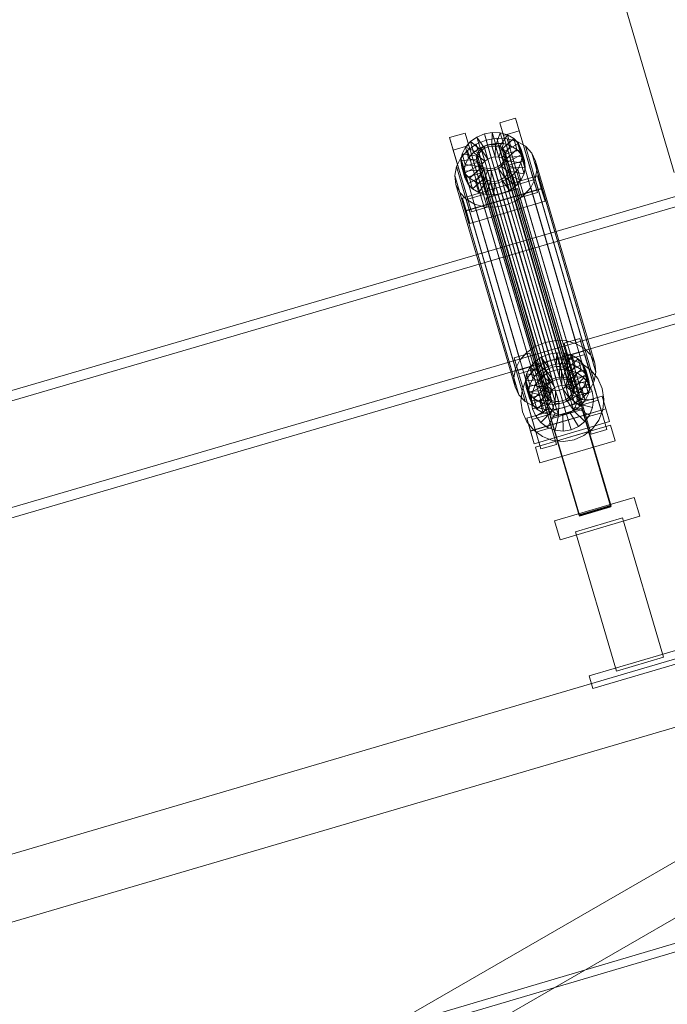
# Model space of a CAD drawing. Header units: millimetres. Extents: x -2233 to 65662, y -50530 to 6847.
# Tile 560 of 656: x 8675 to 9071, y 2374 to 2977. Entities that reach past the tile are written whole.
import ezdxf

# ---------------------------------------------------------------- set-up
doc = ezdxf.new("R2010")
doc.units = ezdxf.units.MM
doc.layers.add('COTAS_P', color=1, linetype='Continuous', lineweight=0)
doc.layers.add('lateral_C01', color=7, linetype='Continuous', lineweight=0)
doc.dimstyles.new('R19_100', dxfattribs={"dimtxt": 250, "dimasz": 150, "dimexe": 150, "dimexo": 80, "dimgap": 100, "dimtad": 1, "dimtih": 1, "dimtoh": 1, "dimdsep": 46, "dimcen": 0.09, "dimadec": 0, "dimazin": 0, "dimtfac": 1, "dimtdec": 4, "dimtofl": 0, "dimtmove": 0, "dimatfit": 3, "dimfxl": 1, "dimtolj": 1, "dimtzin": 0, "dimarcsym": 0})

# ---------------------------------------------------------------- blocks, each defined once
blk = doc.blocks.new('DIM_R32_1')
at = {"layer": 'COTAS_P'}
for p, q in [((795.97, 1103.41), (9904.9, 3783.41)), ((9904.9, 3783.41), (9748.3, 3784.24)), ((9904.9, 3783.41), (9773.7, 3697.9)), ((10158.93, 2920), (9904.9, 3783.41)), ((795.97, 1103.41), (927.17, 1188.91)), ((1050, 240), (795.97, 1103.41)), ((795.97, 1103.41), (952.57, 1102.57))]:
    blk.add_line(p, q, dxfattribs=at)
blk.add_text('9495 P', height=250, rotation=16.39477, dxfattribs=at).set_placement((5322.21, 2539.34))

msp = doc.modelspace()

# ---------------------------------------------------------------- linework, layer by layer
at = {"layer": 'lateral_C01'}
for p, q in [((9016.425, 3083.157), (9075.134, 2883.615)), ((9410.453, 2966.669), (8978.533, 2840.391)), ((8980.217, 2834.632), (9412.137, 2960.91)), ((8968.42, 2914.012), (8978.013, 2916.834)), ((8970.673, 2906.305), (8968.42, 2914.012)), ((8968.42, 2914.012), (8979.549, 2876.301)), ((8978.013, 2916.834), (8980.267, 2909.127)), ((8989.143, 2879.123), (8978.013, 2916.834)), ((8937.721, 2904.98), (8947.314, 2907.802)), ((8947.314, 2907.802), (8949.568, 2900.095)), ((8958.444, 2870.091), (8947.314, 2907.802)), ((8954.388, 2905.317), (8958.956, 2907.214)), ((8958.956, 2907.214), (8963.823, 2908.093)), ((8961.274, 2899.358), (8958.956, 2907.214)), ((8958.956, 2907.214), (8960.887, 2900.608)), ((8963.58, 2899.774), (8963.823, 2908.093)), ((8963.823, 2908.093), (8968.659, 2907.896)), ((8963.823, 2908.093), (8965.755, 2901.487)), ((8965.871, 2899.68), (8968.659, 2907.896)), ((8968.659, 2907.896), (8973.135, 2906.634)), ((8968.659, 2907.896), (8970.591, 2901.289)), ((8980.267, 2909.127), (8970.673, 2906.305)), ((8980.267, 2909.127), (8991.396, 2871.416)), ((8939.974, 2897.272), (8937.721, 2904.98)), ((8937.721, 2904.98), (8948.851, 2867.269)), ((8947.357, 2899.05), (8950.432, 2902.533)), ((8948.652, 2897.176), (8953.941, 2900.898)), ((8950.432, 2902.533), (8954.388, 2905.317)), ((8957.237, 2897.14), (8950.432, 2902.533)), ((8950.432, 2902.533), (8952.364, 2895.926)), ((8953.941, 2900.898), (8960.047, 2903.434)), ((8953.941, 2900.898), (8990.156, 2777.029)), ((8959.111, 2898.459), (8954.388, 2905.317)), ((8954.388, 2905.317), (8956.32, 2898.711)), ((8960.887, 2900.608), (8956.32, 2898.711)), ((8960.047, 2903.434), (8966.554, 2904.609)), ((8960.047, 2903.434), (8996.262, 2779.564)), ((8965.755, 2901.487), (8960.887, 2900.608)), ((8960.887, 2900.608), (8963.206, 2892.751)), ((8960.952, 2900.459), (8963.258, 2900.875)), ((8963.258, 2900.875), (8965.549, 2900.781)), ((8963.258, 2900.875), (9005.267, 2757.187)), ((8965.755, 2901.487), (8965.511, 2893.168)), ((8965.549, 2900.781), (8967.669, 2900.184)), ((8965.549, 2900.781), (9007.558, 2757.093)), ((8970.591, 2901.289), (8965.755, 2901.487)), ((8966.554, 2904.609), (8973.02, 2904.345)), ((8966.554, 2904.609), (9002.769, 2780.74)), ((8970.591, 2901.289), (8967.802, 2893.074)), ((8967.991, 2899.083), (8973.135, 2906.634)), ((8969.795, 2898.022), (8976.944, 2904.395)), ((8975.066, 2900.028), (8970.591, 2901.289)), ((8981.803, 2868.593), (8970.673, 2906.305)), ((8971.161, 2896.57), (8979.827, 2901.33)), ((8973.02, 2904.345), (8979.002, 2902.658)), ((8973.02, 2904.345), (9009.234, 2780.476)), ((8973.135, 2906.634), (8976.944, 2904.395)), ((8973.135, 2906.634), (8975.066, 2900.028)), ((8976.944, 2904.395), (8979.827, 2901.33)), ((8976.944, 2904.395), (8978.875, 2897.788)), ((8979.002, 2902.658), (8984.094, 2899.665)), ((8979.002, 2902.658), (9015.217, 2778.789)), ((8979.827, 2901.33), (8981.588, 2897.649)), ((8979.827, 2901.33), (8981.759, 2894.724)), ((8997.848, 2774.328), (9429.768, 2900.605)), ((8949.568, 2900.095), (8939.974, 2897.272)), ((8951.104, 2859.561), (8939.974, 2897.272)), ((8944.542, 2892.519), (8948.652, 2897.176)), ((8944.614, 2890.97), (8945.373, 2895.106)), ((8945.373, 2895.106), (8947.357, 2899.05)), ((8954.84, 2893.622), (8945.373, 2895.106)), ((8945.373, 2895.106), (8947.304, 2888.5)), ((8955.78, 2895.49), (8947.357, 2899.05)), ((8947.357, 2899.05), (8949.289, 2892.443)), ((8948.652, 2897.176), (8984.867, 2773.306)), ((8952.364, 2895.926), (8949.289, 2892.443)), ((8949.568, 2900.095), (8960.697, 2862.384)), ((8956.32, 2898.711), (8952.364, 2895.926)), ((8952.364, 2895.926), (8959.168, 2890.534)), ((8954.159, 2892.764), (8954.518, 2894.723)), ((8954.518, 2894.723), (8955.458, 2896.591)), ((8954.518, 2894.723), (8996.528, 2751.035)), ((8955.78, 2895.49), (8954.84, 2893.622)), ((8955.458, 2896.591), (8956.915, 2898.241)), ((8955.458, 2896.591), (8997.468, 2752.903)), ((8957.237, 2897.14), (8955.78, 2895.49)), ((8957.712, 2888.884), (8955.78, 2895.49)), ((8956.32, 2898.711), (8961.042, 2891.853)), ((8956.915, 2898.241), (8958.789, 2899.56)), ((8956.915, 2898.241), (8998.924, 2754.553)), ((8959.111, 2898.459), (8957.237, 2897.14)), ((8959.168, 2890.534), (8957.237, 2897.14)), ((8958.789, 2899.56), (8960.952, 2900.459)), ((8958.789, 2899.56), (9000.798, 2755.872)), ((8961.274, 2899.358), (8959.111, 2898.459)), ((8961.042, 2891.853), (8959.111, 2898.459)), ((8960.952, 2900.459), (9002.962, 2756.77)), ((8963.58, 2899.774), (8961.274, 2899.358)), ((8963.206, 2892.751), (8961.274, 2899.358)), ((8965.871, 2899.68), (8963.58, 2899.774)), ((8965.511, 2893.168), (8963.58, 2899.774)), ((8967.991, 2899.083), (8965.871, 2899.68)), ((8967.802, 2893.074), (8965.871, 2899.68)), ((8967.669, 2900.184), (8969.473, 2899.123)), ((8967.669, 2900.184), (9009.678, 2756.495)), ((8969.795, 2898.022), (8967.991, 2899.083)), ((8969.922, 2892.476), (8967.991, 2899.083)), ((8969.473, 2899.123), (8970.839, 2897.672)), ((8969.473, 2899.123), (9011.482, 2755.435)), ((8971.161, 2896.57), (8969.795, 2898.022)), ((8971.726, 2891.416), (8969.795, 2898.022)), ((8975.066, 2900.028), (8969.922, 2892.476)), ((8970.839, 2897.672), (8971.673, 2895.928)), ((8970.839, 2897.672), (9012.848, 2753.983)), ((8971.995, 2894.827), (8971.161, 2896.57)), ((8973.092, 2889.964), (8971.161, 2896.57)), ((8971.673, 2895.928), (8971.919, 2894.011)), ((9013.682, 2752.24), (8971.673, 2895.928)), ((8978.875, 2897.788), (8971.726, 2891.416)), ((8981.588, 2897.649), (8971.995, 2894.827)), ((8971.995, 2894.827), (8973.927, 2888.221)), ((8972.241, 2892.91), (8971.995, 2894.827)), ((8981.759, 2894.724), (8973.092, 2889.964)), ((8978.875, 2897.788), (8975.066, 2900.028)), ((8981.759, 2894.724), (8978.875, 2897.788)), ((8983.52, 2891.043), (8981.588, 2897.649)), ((8981.588, 2897.649), (8982.108, 2893.603)), ((8983.52, 2891.043), (8981.759, 2894.724)), ((8984.094, 2899.665), (8987.949, 2895.568)), ((8984.094, 2899.665), (9020.309, 2775.795)), ((8987.949, 2895.568), (8990.304, 2890.647)), ((8987.949, 2895.568), (9024.164, 2771.699)), ((9431.451, 2894.846), (8999.532, 2768.569)), ((8941.889, 2887.247), (8944.542, 2892.519)), ((8944.542, 2892.519), (8980.757, 2768.65)), ((8954.481, 2891.663), (8944.614, 2890.97)), ((8944.614, 2890.97), (8946.546, 2884.364)), ((8945.134, 2886.924), (8944.614, 2890.97)), ((8954.727, 2889.746), (8945.134, 2886.924)), ((8949.289, 2892.443), (8947.304, 2888.5)), ((8949.289, 2892.443), (8957.712, 2888.884)), ((8954.405, 2890.847), (8954.159, 2892.764)), ((8954.159, 2892.764), (8996.168, 2749.076)), ((8955.239, 2889.104), (8954.405, 2890.847)), ((8954.405, 2890.847), (8996.414, 2747.159)), ((8954.84, 2893.622), (8954.481, 2891.663)), ((8956.413, 2885.057), (8954.481, 2891.663)), ((8954.481, 2891.663), (8954.727, 2889.746)), ((8956.658, 2883.14), (8954.727, 2889.746)), ((8954.727, 2889.746), (8955.561, 2888.003)), ((8956.772, 2887.016), (8954.84, 2893.622)), ((8956.605, 2887.652), (8955.239, 2889.104)), ((8955.239, 2889.104), (8997.249, 2745.416)), ((8956.772, 2887.016), (8957.712, 2888.884)), ((8957.712, 2888.884), (8959.168, 2890.534)), ((8959.168, 2890.534), (8961.042, 2891.853)), ((8961.042, 2891.853), (8963.206, 2892.751)), ((8963.206, 2892.751), (8965.511, 2893.168)), ((8965.511, 2893.168), (8967.802, 2893.074)), ((8967.802, 2893.074), (8969.922, 2892.476)), ((8970.62, 2890.184), (8969.163, 2888.534)), ((8969.485, 2887.433), (8970.942, 2889.083)), ((8969.922, 2892.476), (8971.726, 2891.416)), ((8971.56, 2892.052), (8970.62, 2890.184)), ((8970.62, 2890.184), (9012.629, 2746.496)), ((8970.942, 2889.083), (8971.882, 2890.951)), ((8970.942, 2889.083), (8979.365, 2885.523)), ((8972.873, 2882.477), (8970.942, 2889.083)), ((8971.919, 2894.011), (8971.56, 2892.052)), ((8971.56, 2892.052), (9013.569, 2748.364)), ((8971.726, 2891.416), (8973.092, 2889.964)), ((8971.882, 2890.951), (8972.241, 2892.91)), ((8971.882, 2890.951), (8981.349, 2889.467)), ((8973.813, 2884.345), (8971.882, 2890.951)), ((8971.919, 2894.011), (9013.928, 2750.323)), ((8972.241, 2892.91), (8982.108, 2893.603)), ((8974.172, 2886.304), (8972.241, 2892.91)), ((8973.092, 2889.964), (8973.927, 2888.221)), ((8973.927, 2888.221), (8983.52, 2891.043)), ((8981.349, 2889.467), (8979.365, 2885.523)), ((8982.108, 2893.603), (8981.349, 2889.467)), ((8981.349, 2889.467), (8983.281, 2882.861)), ((8982.108, 2893.603), (8984.039, 2886.997)), ((8984.039, 2886.997), (8983.52, 2891.043)), ((8990.304, 2890.647), (8990.998, 2885.238)), ((9026.518, 2766.778), (8990.304, 2890.647)), ((8940.875, 2881.718), (8941.889, 2887.247)), ((8941.889, 2887.247), (8978.104, 2763.378)), ((8945.134, 2886.924), (8947.065, 2880.317)), ((8946.895, 2883.243), (8945.134, 2886.924)), ((8947.304, 2888.5), (8946.546, 2884.364)), ((8946.546, 2884.364), (8956.413, 2885.057)), ((8946.546, 2884.364), (8947.065, 2880.317)), ((8955.561, 2888.003), (8946.895, 2883.243)), ((8946.895, 2883.243), (8948.826, 2876.637)), ((8949.778, 2880.179), (8946.895, 2883.243)), ((8947.065, 2880.317), (8956.658, 2883.14)), ((8947.304, 2888.5), (8956.772, 2887.016)), ((8956.927, 2886.551), (8949.778, 2880.179)), ((8958.731, 2885.491), (8953.587, 2877.939)), ((8957.493, 2881.396), (8955.561, 2888.003)), ((8955.561, 2888.003), (8956.927, 2886.551)), ((8956.413, 2885.057), (8956.772, 2887.016)), ((8956.658, 2883.14), (8956.413, 2885.057)), ((8958.409, 2886.592), (8956.605, 2887.652)), ((8956.605, 2887.652), (8998.614, 2743.964)), ((8957.493, 2881.396), (8956.658, 2883.14)), ((8958.859, 2879.945), (8956.927, 2886.551)), ((8956.927, 2886.551), (8958.731, 2885.491)), ((8960.851, 2884.893), (8958.063, 2876.678)), ((8960.529, 2885.994), (8958.409, 2886.592)), ((8958.409, 2886.592), (9000.419, 2742.903)), ((8960.663, 2878.884), (8958.731, 2885.491)), ((8958.731, 2885.491), (8960.851, 2884.893)), ((8962.82, 2885.9), (8960.529, 2885.994)), ((8960.529, 2885.994), (9002.539, 2742.306)), ((8962.783, 2878.287), (8960.851, 2884.893)), ((8960.851, 2884.893), (8963.142, 2884.799)), ((8965.126, 2886.317), (8962.82, 2885.9)), ((8962.82, 2885.9), (9004.829, 2742.212)), ((8963.142, 2884.799), (8962.899, 2876.48)), ((8963.142, 2884.799), (8965.448, 2885.216)), ((8965.074, 2878.193), (8963.142, 2884.799)), ((8967.289, 2887.215), (8965.126, 2886.317)), ((8965.126, 2886.317), (9007.135, 2742.628)), ((8965.448, 2885.216), (8967.611, 2886.114)), ((8965.448, 2885.216), (8967.766, 2877.359)), ((8967.379, 2878.609), (8965.448, 2885.216)), ((8969.163, 2888.534), (8967.289, 2887.215)), ((8967.289, 2887.215), (9009.299, 2743.527)), ((8967.611, 2886.114), (8969.485, 2887.433)), ((8967.611, 2886.114), (8972.334, 2879.256)), ((8969.543, 2879.508), (8967.611, 2886.114)), ((8969.163, 2888.534), (9011.173, 2744.846)), ((8969.485, 2887.433), (8976.29, 2882.041)), ((8971.417, 2880.827), (8969.485, 2887.433)), ((8973.813, 2884.345), (8972.873, 2882.477)), ((8974.172, 2886.304), (8973.813, 2884.345)), ((8983.281, 2882.861), (8973.813, 2884.345)), ((8973.927, 2888.221), (8974.172, 2886.304)), ((8984.039, 2886.997), (8974.172, 2886.304)), ((8979.365, 2885.523), (8976.29, 2882.041)), ((8979.365, 2885.523), (8981.296, 2878.917)), ((8981.296, 2878.917), (8983.281, 2882.861)), ((8983.281, 2882.861), (8984.039, 2886.997)), ((8990.998, 2885.238), (8989.984, 2879.709)), ((8990.998, 2885.238), (9027.212, 2761.369)), ((8941.569, 2876.309), (8940.875, 2881.718)), ((8940.875, 2881.718), (8977.09, 2757.849)), ((8945.509, 2867.993), (8991.557, 2881.541)), ((8947.065, 2880.317), (8948.826, 2876.637)), ((8948.826, 2876.637), (8957.493, 2881.396)), ((8948.826, 2876.637), (8951.71, 2873.572)), ((8949.778, 2880.179), (8951.71, 2873.572)), ((8953.587, 2877.939), (8949.778, 2880.179)), ((8951.71, 2873.572), (8958.859, 2879.945)), ((8953.587, 2877.939), (8955.519, 2871.333)), ((8958.063, 2876.678), (8953.587, 2877.939)), ((8955.519, 2871.333), (8960.663, 2878.884)), ((8958.859, 2879.945), (8957.493, 2881.396)), ((8958.063, 2876.678), (8959.994, 2870.071)), ((8962.899, 2876.48), (8958.063, 2876.678)), ((8960.663, 2878.884), (8958.859, 2879.945)), ((8959.994, 2870.071), (8962.783, 2878.287)), ((8962.783, 2878.287), (8960.663, 2878.884)), ((8965.074, 2878.193), (8962.783, 2878.287)), ((8967.766, 2877.359), (8962.899, 2876.48)), ((8964.83, 2869.874), (8965.074, 2878.193)), ((8967.379, 2878.609), (8965.074, 2878.193)), ((8969.543, 2879.508), (8967.379, 2878.609)), ((8969.698, 2870.753), (8967.379, 2878.609)), ((8972.334, 2879.256), (8967.766, 2877.359)), ((8967.766, 2877.359), (8969.698, 2870.753)), ((8971.417, 2880.827), (8969.543, 2879.508)), ((8974.265, 2872.65), (8969.543, 2879.508)), ((8972.873, 2882.477), (8971.417, 2880.827)), ((8978.221, 2875.434), (8971.417, 2880.827)), ((8976.29, 2882.041), (8972.334, 2879.256)), ((8972.334, 2879.256), (8974.265, 2872.65)), ((8981.296, 2878.917), (8972.873, 2882.477)), ((8976.29, 2882.041), (8978.221, 2875.434)), ((8978.221, 2875.434), (8981.296, 2878.917)), ((8989.143, 2879.123), (8979.549, 2876.301)), ((8989.984, 2879.709), (8987.331, 2874.437)), ((8991.396, 2871.416), (8989.143, 2879.123)), ((8989.984, 2879.709), (9026.199, 2755.84)), ((8991.557, 2881.541), (8993.81, 2873.834)), ((8993.876, 2873.685), (8991.557, 2881.541)), ((8943.924, 2871.388), (8941.569, 2876.309)), ((8941.569, 2876.309), (8977.784, 2752.44)), ((8947.778, 2867.292), (8943.924, 2871.388)), ((8943.924, 2871.388), (8980.139, 2747.519)), ((8993.81, 2873.834), (8947.762, 2860.286)), ((8993.876, 2873.685), (8947.828, 2860.137)), ((8951.71, 2873.572), (8955.519, 2871.333)), ((8955.519, 2871.333), (8959.994, 2870.071)), ((8960.03, 2868.213), (8979.217, 2873.858)), ((8979.289, 2873.614), (8960.102, 2867.969)), ((8962.899, 2876.48), (8964.83, 2869.874)), ((8964.83, 2869.874), (8969.698, 2870.753)), ((8969.698, 2870.753), (8974.265, 2872.65)), ((8974.265, 2872.65), (8978.221, 2875.434)), ((8979.217, 2873.858), (8979.289, 2873.614)), ((9036.409, 2679.483), (8979.217, 2873.858)), ((8979.289, 2873.614), (9036.481, 2679.238)), ((8979.549, 2876.301), (8981.803, 2868.593)), ((8981.803, 2868.593), (8991.396, 2871.416)), ((8987.331, 2874.437), (8983.22, 2869.781)), ((8987.331, 2874.437), (9023.546, 2750.568)), ((8993.81, 2873.834), (8996.129, 2865.977)), ((8996.129, 2865.977), (8993.876, 2873.685)), ((8947.762, 2860.286), (8945.509, 2867.993)), ((8945.509, 2867.993), (8947.828, 2860.137)), ((8952.871, 2864.298), (8947.778, 2867.292)), ((8947.778, 2867.292), (8983.993, 2743.422)), ((8958.444, 2870.091), (8948.851, 2867.269)), ((8948.851, 2867.269), (8951.104, 2859.561)), ((8950.081, 2852.429), (8996.129, 2865.977)), ((8960.697, 2862.384), (8958.444, 2870.091)), ((8959.994, 2870.071), (8964.83, 2869.874)), ((8960.102, 2867.969), (8960.03, 2868.213)), ((9017.222, 2673.837), (8960.03, 2868.213)), ((9017.294, 2673.593), (8960.102, 2867.969)), ((8977.932, 2866.058), (8971.826, 2863.523)), ((8983.22, 2869.781), (8977.932, 2866.058)), ((8977.932, 2866.058), (9014.147, 2742.189)), ((8983.22, 2869.781), (9019.435, 2745.911)), ((8950.081, 2852.429), (8947.762, 2860.286)), ((8947.828, 2860.137), (8950.081, 2852.429)), ((8951.104, 2859.561), (8960.697, 2862.384)), ((8958.853, 2862.612), (8952.871, 2864.298)), ((8952.871, 2864.298), (8989.085, 2740.429)), ((8965.318, 2862.347), (8958.853, 2862.612)), ((8958.853, 2862.612), (8995.068, 2738.742)), ((8971.826, 2863.523), (8965.318, 2862.347)), ((8965.318, 2862.347), (9001.533, 2738.478)), ((8971.826, 2863.523), (9008.041, 2739.653)), ((8978.533, 2840.391), (8546.614, 2714.114)), ((8997.848, 2774.328), (8978.533, 2840.391)), ((8978.533, 2840.391), (8980.217, 2834.632)), ((8548.297, 2708.355), (8980.217, 2834.632)), ((8980.217, 2834.632), (8999.532, 2768.569)), ((9002.769, 2780.74), (8996.262, 2779.564)), ((9009.234, 2780.476), (9002.769, 2780.74)), ((9007.854, 2779.132), (9017.447, 2781.955)), ((9015.217, 2778.789), (9009.234, 2780.476)), ((9017.447, 2781.955), (9019.701, 2774.247)), ((9028.577, 2744.243), (9017.447, 2781.955)), ((8565.928, 2648.05), (8997.848, 2774.328)), ((8990.156, 2777.029), (8984.867, 2773.306)), ((8996.262, 2779.564), (8990.156, 2777.029)), ((9010.107, 2771.425), (9007.854, 2779.132)), ((9007.854, 2779.132), (9018.983, 2741.421)), ((9019.701, 2774.247), (9010.107, 2771.425)), ((9020.309, 2775.795), (9015.217, 2778.789)), ((9019.701, 2774.247), (9030.83, 2736.536)), ((9024.164, 2771.699), (9020.309, 2775.795)), ((8999.532, 2768.569), (8567.612, 2642.291)), ((8977.155, 2770.1), (8986.748, 2772.923)), ((8979.408, 2762.393), (8977.155, 2770.1)), ((8977.155, 2770.1), (8988.285, 2732.389)), ((8980.757, 2768.65), (8978.104, 2763.378)), ((8984.867, 2773.306), (8980.757, 2768.65)), ((8986.748, 2772.923), (8989.002, 2765.215)), ((8997.878, 2735.211), (8986.748, 2772.923)), ((8989.866, 2767.653), (8993.822, 2770.438)), ((8993.469, 2765.883), (8999.532, 2768.569)), ((8993.822, 2770.438), (8998.39, 2772.334)), ((8998.545, 2763.579), (8993.822, 2770.438)), ((8993.822, 2770.438), (8995.754, 2763.831)), ((8998.39, 2772.334), (9003.257, 2773.214)), ((9000.708, 2764.478), (8998.39, 2772.334)), ((8998.39, 2772.334), (9000.321, 2765.728)), ((8999.532, 2768.569), (9006.083, 2769.594)), ((9003.014, 2764.894), (9003.257, 2773.214)), ((9003.257, 2773.214), (9008.093, 2773.016)), ((9003.257, 2773.214), (9005.189, 2766.607)), ((9005.305, 2764.8), (9008.093, 2773.016)), ((9006.083, 2769.594), (9012.676, 2768.889)), ((9007.425, 2764.203), (9012.569, 2771.754)), ((9008.093, 2773.016), (9012.569, 2771.754)), ((9008.093, 2773.016), (9010.025, 2766.409)), ((9009.229, 2763.142), (9016.378, 2769.515)), ((9021.237, 2733.713), (9010.107, 2771.425)), ((9010.762, 2769.371), (9020.355, 2772.194)), ((9010.762, 2769.371), (9024.31, 2723.323)), ((9012.569, 2771.754), (9016.378, 2769.515)), ((9012.569, 2771.754), (9014.5, 2765.148)), ((9012.676, 2768.889), (9018.862, 2766.501)), ((9016.378, 2769.515), (9019.261, 2766.45)), ((9016.378, 2769.515), (9018.309, 2762.908)), ((9033.903, 2726.145), (9020.355, 2772.194)), ((9026.518, 2766.778), (9024.164, 2771.699)), ((8978.104, 2763.378), (8977.09, 2757.849)), ((8989.002, 2765.215), (8979.408, 2762.393)), ((8990.538, 2724.681), (8979.408, 2762.393)), ((8980.063, 2760.339), (8989.656, 2763.161)), ((8984.807, 2760.226), (8986.791, 2764.17)), ((8986.791, 2764.17), (8989.866, 2767.653)), ((8995.214, 2760.61), (8986.791, 2764.17)), ((8986.791, 2764.17), (8988.723, 2757.564)), ((8988.309, 2761.719), (8993.469, 2765.883)), ((8989.002, 2765.215), (9000.131, 2727.504)), ((9003.205, 2717.113), (8989.656, 2763.161)), ((8996.671, 2762.26), (8989.866, 2767.653)), ((8989.866, 2767.653), (8991.798, 2761.046)), ((8995.754, 2763.831), (8991.798, 2761.046)), ((8996.671, 2762.26), (8995.214, 2760.61)), ((9000.321, 2765.728), (8995.754, 2763.831)), ((8995.754, 2763.831), (9000.476, 2756.973)), ((8998.545, 2763.579), (8996.671, 2762.26)), ((8998.602, 2755.654), (8996.671, 2762.26)), ((8996.803, 2760.42), (9001.338, 2762.429)), ((9000.708, 2764.478), (8998.545, 2763.579)), ((9000.476, 2756.973), (8998.545, 2763.579)), ((9005.189, 2766.607), (9000.321, 2765.728)), ((9000.321, 2765.728), (9002.64, 2757.871)), ((9003.014, 2764.894), (9000.708, 2764.478)), ((9002.64, 2757.871), (9000.708, 2764.478)), ((9001.338, 2762.429), (9006.238, 2763.196)), ((9004.161, 2752.836), (9001.338, 2762.429)), ((9005.305, 2764.8), (9003.014, 2764.894)), ((9004.945, 2758.288), (9003.014, 2764.894)), ((9005.189, 2766.607), (9004.945, 2758.288)), ((9010.025, 2766.409), (9005.189, 2766.607)), ((9007.425, 2764.203), (9005.305, 2764.8)), ((9007.236, 2758.194), (9005.305, 2764.8)), ((9006.482, 2753.199), (9006.238, 2763.196)), ((9006.238, 2763.196), (9011.17, 2762.668)), ((9010.025, 2766.409), (9007.236, 2758.194)), ((9009.229, 2763.142), (9007.425, 2764.203)), ((9009.356, 2757.597), (9007.425, 2764.203)), ((9008.818, 2752.949), (9011.17, 2762.668)), ((9010.595, 2761.691), (9009.229, 2763.142)), ((9011.16, 2756.536), (9009.229, 2763.142)), ((9014.5, 2765.148), (9009.356, 2757.597)), ((9014.5, 2765.148), (9010.025, 2766.409)), ((9010.595, 2761.691), (9019.261, 2766.45)), ((9018.309, 2762.908), (9011.16, 2756.536)), ((9011.17, 2762.668), (9015.798, 2760.882)), ((9021.022, 2762.77), (9011.429, 2759.947)), ((9018.309, 2762.908), (9014.5, 2765.148)), ((9021.193, 2759.844), (9018.309, 2762.908)), ((9018.862, 2766.501), (9024.219, 2762.594)), ((9019.261, 2766.45), (9021.022, 2762.77)), ((9019.261, 2766.45), (9021.193, 2759.844)), ((9022.954, 2756.163), (9021.022, 2762.77)), ((9021.022, 2762.77), (9021.542, 2758.723)), ((9024.219, 2762.594), (9028.382, 2757.433)), ((9027.212, 2761.369), (9026.518, 2766.778)), ((8977.09, 2757.849), (8977.784, 2752.44)), ((8980.063, 2760.339), (8993.611, 2714.291)), ((8982.014, 2750.176), (8984.401, 2756.362)), ((8984.048, 2756.09), (8984.807, 2760.226)), ((8993.915, 2756.783), (8984.048, 2756.09)), ((8984.048, 2756.09), (8985.98, 2749.484)), ((8984.568, 2752.044), (8984.048, 2756.09)), ((8984.401, 2756.362), (8988.309, 2761.719)), ((8994.274, 2758.742), (8984.807, 2760.226)), ((8984.807, 2760.226), (8986.738, 2753.62)), ((8988.723, 2757.564), (8986.738, 2753.62)), ((8991.798, 2761.046), (8988.723, 2757.564)), ((8988.723, 2757.564), (8997.146, 2754.004)), ((8990.02, 2753.298), (8992.943, 2757.306)), ((8991.798, 2761.046), (8998.602, 2755.654)), ((8992.943, 2757.306), (8996.803, 2760.42)), ((9000.184, 2750.409), (8992.943, 2757.306)), ((8994.274, 2758.742), (8993.915, 2756.783)), ((8995.847, 2750.177), (8993.915, 2756.783)), ((8993.915, 2756.783), (8994.161, 2754.866)), ((8995.214, 2760.61), (8994.274, 2758.742)), ((8996.206, 2752.136), (8994.274, 2758.742)), ((8997.146, 2754.004), (8995.214, 2760.61)), ((9002.013, 2751.884), (8996.803, 2760.42)), ((8998.602, 2755.654), (9000.476, 2756.973)), ((9000.476, 2756.973), (9002.64, 2757.871)), ((9002.962, 2756.77), (9000.798, 2755.872)), ((9002.64, 2757.871), (9004.945, 2758.288)), ((9005.267, 2757.187), (9002.962, 2756.77)), ((9004.945, 2758.288), (9007.236, 2758.194)), ((9007.558, 2757.093), (9005.267, 2757.187)), ((9007.236, 2758.194), (9009.356, 2757.597)), ((9009.678, 2756.495), (9007.558, 2757.093)), ((9009.356, 2757.597), (9011.16, 2756.536)), ((9011.482, 2755.435), (9009.678, 2756.495)), ((9010.376, 2754.203), (9011.316, 2756.071)), ((9011.429, 2759.947), (9010.595, 2761.691)), ((9012.526, 2755.084), (9010.595, 2761.691)), ((9011.01, 2752.103), (9015.798, 2760.882)), ((9011.16, 2756.536), (9012.526, 2755.084)), ((9011.316, 2756.071), (9011.675, 2758.03)), ((9011.316, 2756.071), (9020.783, 2754.587)), ((9013.247, 2749.465), (9011.316, 2756.071)), ((9011.429, 2759.947), (9013.361, 2753.341)), ((9011.675, 2758.03), (9011.429, 2759.947)), ((9011.675, 2758.03), (9021.542, 2758.723)), ((9013.606, 2751.424), (9011.675, 2758.03)), ((9021.193, 2759.844), (9012.526, 2755.084)), ((9012.908, 2750.718), (9019.805, 2757.96)), ((9013.361, 2753.341), (9022.954, 2756.163)), ((9015.798, 2760.882), (9019.805, 2757.96)), ((9019.805, 2757.96), (9022.919, 2754.099)), ((9021.542, 2758.723), (9020.783, 2754.587)), ((9022.954, 2756.163), (9021.193, 2759.844)), ((9021.542, 2758.723), (9023.473, 2752.117)), ((9023.473, 2752.117), (9022.954, 2756.163)), ((9026.199, 2755.84), (9027.212, 2761.369)), ((9028.382, 2757.433), (9031.068, 2751.371)), ((8977.784, 2752.44), (8980.139, 2747.519)), ((8981.308, 2743.583), (8982.014, 2750.176)), ((8994.161, 2754.866), (8984.568, 2752.044)), ((8984.568, 2752.044), (8986.499, 2745.438)), ((8986.329, 2748.363), (8984.568, 2752.044)), ((8986.738, 2753.62), (8985.98, 2749.484)), ((8985.98, 2749.484), (8995.847, 2750.177)), ((8994.995, 2753.123), (8986.329, 2748.363)), ((8986.738, 2753.62), (8996.206, 2752.136)), ((8988.234, 2748.671), (8990.02, 2753.298)), ((8996.361, 2751.671), (8989.212, 2745.299)), ((8998.799, 2748.51), (8990.02, 2753.298)), ((8998.165, 2750.611), (8993.021, 2743.059)), ((8996.092, 2748.26), (8994.161, 2754.866)), ((8994.161, 2754.866), (8994.995, 2753.123)), ((8996.927, 2746.517), (8994.995, 2753.123)), ((8994.995, 2753.123), (8996.361, 2751.671)), ((8995.847, 2750.177), (8996.206, 2752.136)), ((8996.092, 2748.26), (8995.847, 2750.177)), ((8996.528, 2751.035), (8996.168, 2749.076)), ((8996.206, 2752.136), (8997.146, 2754.004)), ((8998.293, 2745.065), (8996.361, 2751.671)), ((8996.361, 2751.671), (8998.165, 2750.611)), ((8997.468, 2752.903), (8996.528, 2751.035)), ((8997.146, 2754.004), (8998.602, 2755.654)), ((8998.924, 2754.553), (8997.468, 2752.903)), ((9000.285, 2750.013), (8997.497, 2741.798)), ((9000.097, 2744.004), (8998.165, 2750.611)), ((8998.165, 2750.611), (9000.285, 2750.013)), ((8998.799, 2748.51), (9000.184, 2750.409)), ((9000.798, 2755.872), (8998.924, 2754.553)), ((9000.184, 2750.409), (9002.013, 2751.884)), ((9002.217, 2743.407), (9000.285, 2750.013)), ((9000.285, 2750.013), (9002.576, 2749.919)), ((9002.013, 2751.884), (9004.161, 2752.836)), ((9002.576, 2749.919), (9002.333, 2741.6)), ((9002.576, 2749.919), (9004.882, 2750.336)), ((9004.508, 2743.313), (9002.576, 2749.919)), ((9004.161, 2752.836), (9006.482, 2753.199)), ((9004.882, 2750.336), (9007.045, 2751.234)), ((9004.882, 2750.336), (9007.2, 2742.479)), ((9006.813, 2743.73), (9004.882, 2750.336)), ((9006.482, 2753.199), (9008.818, 2752.949)), ((9007.045, 2751.234), (9008.919, 2752.553)), ((9007.045, 2751.234), (9011.768, 2744.376)), ((9008.977, 2744.628), (9007.045, 2751.234)), ((9008.818, 2752.949), (9011.01, 2752.103)), ((9008.919, 2752.553), (9010.376, 2754.203)), ((9008.919, 2752.553), (9015.724, 2747.161)), ((9010.851, 2745.947), (9008.919, 2752.553)), ((9010.376, 2754.203), (9018.799, 2750.644)), ((9012.307, 2747.597), (9010.376, 2754.203)), ((9011.01, 2752.103), (9012.908, 2750.718)), ((9012.848, 2753.983), (9011.482, 2755.435)), ((9012.526, 2755.084), (9013.361, 2753.341)), ((9013.682, 2752.24), (9012.848, 2753.983)), ((9012.908, 2750.718), (9014.383, 2748.89)), ((9013.606, 2751.424), (9013.247, 2749.465)), ((9013.361, 2753.341), (9013.606, 2751.424)), ((9013.569, 2748.364), (9013.928, 2750.323)), ((9023.473, 2752.117), (9013.606, 2751.424)), ((9013.928, 2750.323), (9013.682, 2752.24)), ((9014.383, 2748.89), (9022.919, 2754.099)), ((9018.799, 2750.644), (9015.724, 2747.161)), ((9020.783, 2754.587), (9018.799, 2750.644)), ((9018.799, 2750.644), (9020.73, 2744.037)), ((9019.435, 2745.911), (9023.546, 2750.568)), ((9020.783, 2754.587), (9022.715, 2747.981)), ((9022.715, 2747.981), (9023.473, 2752.117)), ((9022.919, 2754.099), (9024.928, 2749.564)), ((9023.546, 2750.568), (9026.199, 2755.84)), ((9031.068, 2751.371), (9032.093, 2744.82)), ((1105.699, 51.872), (10210.031, 2747.406)), ((8980.139, 2747.519), (8983.993, 2743.422)), ((8984.943, 2733.113), (9030.991, 2746.661)), ((8985.98, 2749.484), (8986.499, 2745.438)), ((8986.329, 2748.363), (8988.26, 2741.757)), ((8989.212, 2745.299), (8986.329, 2748.363)), ((8986.499, 2745.438), (8996.092, 2748.26)), ((8986.499, 2745.438), (8988.26, 2741.757)), ((8987.707, 2743.739), (8988.234, 2748.671)), ((8997.704, 2743.982), (8987.707, 2743.739)), ((8997.953, 2746.319), (8988.234, 2748.671)), ((8988.26, 2741.757), (8996.927, 2746.517)), ((8989.212, 2745.299), (8991.144, 2738.692)), ((8993.021, 2743.059), (8989.212, 2745.299)), ((8991.144, 2738.692), (8998.293, 2745.065)), ((8994.953, 2736.453), (9000.097, 2744.004)), ((8996.927, 2746.517), (8996.092, 2748.26)), ((8996.168, 2749.076), (8996.414, 2747.159)), ((8996.414, 2747.159), (8997.249, 2745.416)), ((8998.293, 2745.065), (8996.927, 2746.517)), ((8997.249, 2745.416), (8998.614, 2743.964)), ((8997.704, 2743.982), (8997.953, 2746.319)), ((8998.067, 2741.661), (8997.704, 2743.982)), ((8997.953, 2746.319), (8998.799, 2748.51)), ((9000.097, 2744.004), (8998.293, 2745.065)), ((8998.614, 2743.964), (9000.419, 2742.903)), ((9002.217, 2743.407), (9000.097, 2744.004)), ((9008.977, 2744.628), (9006.813, 2743.73)), ((9011.768, 2744.376), (9007.2, 2742.479)), ((9010.851, 2745.947), (9008.977, 2744.628)), ((9013.699, 2737.77), (9008.977, 2744.628)), ((9009.299, 2743.527), (9011.173, 2744.846)), ((9012.307, 2747.597), (9010.851, 2745.947)), ((9017.655, 2740.554), (9010.851, 2745.947)), ((9011.173, 2744.846), (9012.629, 2746.496)), ((9015.724, 2747.161), (9011.768, 2744.376)), ((9011.768, 2744.376), (9013.699, 2737.77)), ((9013.247, 2749.465), (9012.307, 2747.597)), ((9020.73, 2744.037), (9012.307, 2747.597)), ((9012.629, 2746.496), (9013.569, 2748.364)), ((9022.715, 2747.981), (9013.247, 2749.465)), ((9014.147, 2742.189), (9019.435, 2745.911)), ((9014.383, 2748.89), (9015.335, 2746.742)), ((9024.928, 2749.564), (9015.335, 2746.742)), ((9015.335, 2746.742), (9015.698, 2744.421)), ((9015.698, 2744.421), (9015.448, 2742.084)), ((9015.698, 2744.421), (9025.695, 2744.664)), ((9015.724, 2747.161), (9017.655, 2740.554)), ((9017.655, 2740.554), (9020.73, 2744.037)), ((9028.577, 2744.243), (9018.983, 2741.421)), ((9020.73, 2744.037), (9022.715, 2747.981)), ((9024.928, 2749.564), (9025.695, 2744.664)), ((9025.695, 2744.664), (9025.168, 2739.732)), ((9030.83, 2736.536), (9028.577, 2744.243)), ((9030.991, 2746.661), (9033.244, 2738.954)), ((9033.31, 2738.805), (9030.991, 2746.661)), ((9032.093, 2744.82), (9031.388, 2738.227)), ((1107.119, 47.078), (10211.451, 2742.611)), ((8982.334, 2737.032), (8981.308, 2743.583)), ((8983.993, 2743.422), (8989.085, 2740.429)), ((9033.244, 2738.954), (8987.196, 2725.406)), ((9033.31, 2738.805), (8987.262, 2725.257)), ((8988.473, 2738.839), (8987.707, 2743.739)), ((8988.26, 2741.757), (8991.144, 2738.692)), ((8998.067, 2741.661), (8988.473, 2738.839)), ((8990.483, 2734.304), (8988.473, 2738.839)), ((8989.085, 2740.429), (8995.068, 2738.742)), ((8999.019, 2739.513), (8990.483, 2734.304)), ((8991.144, 2738.692), (8994.953, 2736.453)), ((8993.021, 2743.059), (8994.953, 2736.453)), ((8997.497, 2741.798), (8993.021, 2743.059)), ((8995.068, 2738.742), (9001.533, 2738.478)), ((8997.497, 2741.798), (8999.428, 2735.191)), ((9002.333, 2741.6), (8997.497, 2741.798)), ((8999.019, 2739.513), (8998.067, 2741.661)), ((9000.494, 2737.684), (8999.019, 2739.513)), ((8999.383, 2733.609), (9018.57, 2739.255)), ((8999.428, 2735.191), (9002.217, 2743.407)), ((9018.804, 2738.458), (8999.618, 2732.812)), ((9000.419, 2742.903), (9002.539, 2742.306)), ((9001.533, 2738.478), (9008.041, 2739.653)), ((9004.508, 2743.313), (9002.217, 2743.407)), ((9007.2, 2742.479), (9002.333, 2741.6)), ((9002.333, 2741.6), (9004.264, 2734.994)), ((9002.539, 2742.306), (9004.829, 2742.212)), ((9004.264, 2734.994), (9004.508, 2743.313)), ((9006.813, 2743.73), (9004.508, 2743.313)), ((9004.829, 2742.212), (9007.135, 2742.628)), ((9009.132, 2735.873), (9006.813, 2743.73)), ((9007.135, 2742.628), (9009.299, 2743.527)), ((9007.2, 2742.479), (9009.132, 2735.873)), ((9008.041, 2739.653), (9014.147, 2742.189)), ((9013.218, 2737.994), (9011.389, 2736.519)), ((9014.602, 2739.893), (9013.218, 2737.994)), ((9013.218, 2737.994), (9020.459, 2731.097)), ((9013.699, 2737.77), (9017.655, 2740.554)), ((9015.448, 2742.084), (9014.602, 2739.893)), ((9014.602, 2739.893), (9023.382, 2735.105)), ((9015.448, 2742.084), (9025.168, 2739.732)), ((9018.57, 2739.255), (9018.804, 2738.458)), ((9036.098, 2679.692), (9018.57, 2739.255)), ((9018.804, 2738.458), (9036.332, 2678.895)), ((9018.983, 2741.421), (9021.237, 2733.713)), ((9025.168, 2739.732), (9023.382, 2735.105)), ((9031.388, 2738.227), (9029.001, 2732.041)), ((9033.244, 2738.954), (9035.563, 2731.097)), ((9035.563, 2731.097), (9033.31, 2738.805)), ((8985.02, 2730.97), (8982.334, 2737.032)), ((8987.196, 2725.406), (8984.943, 2733.113)), ((8984.943, 2733.113), (8987.262, 2725.257)), ((8997.878, 2735.211), (8988.285, 2732.389)), ((8988.285, 2732.389), (8990.538, 2724.681)), ((8993.597, 2730.443), (8990.483, 2734.304)), ((9000.494, 2737.684), (8993.597, 2730.443)), ((8994.953, 2736.453), (8999.428, 2735.191)), ((9002.392, 2736.3), (8997.604, 2727.521)), ((9000.131, 2727.504), (8997.878, 2735.211)), ((8999.618, 2732.812), (8999.383, 2733.609)), ((9016.911, 2674.046), (8999.383, 2733.609)), ((8999.428, 2735.191), (9004.264, 2734.994)), ((9017.146, 2673.249), (8999.618, 2732.812)), ((9002.392, 2736.3), (9000.494, 2737.684)), ((9004.584, 2735.454), (9002.232, 2725.735)), ((9004.584, 2735.454), (9002.392, 2736.3)), ((9004.264, 2734.994), (9009.132, 2735.873)), ((9006.92, 2735.204), (9004.584, 2735.454)), ((9009.241, 2735.567), (9006.92, 2735.204)), ((9006.92, 2735.204), (9007.163, 2725.207)), ((9009.132, 2735.873), (9013.699, 2737.77)), ((9011.389, 2736.519), (9009.241, 2735.567)), ((9009.241, 2735.567), (9012.064, 2725.974)), ((9011.389, 2736.519), (9016.599, 2727.983)), ((9023.382, 2735.105), (9020.459, 2731.097)), ((9021.237, 2733.713), (9030.83, 2736.536)), ((9029.001, 2732.041), (9025.093, 2726.683)), ((8989.183, 2725.809), (8985.02, 2730.97)), ((8994.54, 2721.902), (8989.183, 2725.809)), ((8989.515, 2717.549), (9035.563, 2731.097)), ((8990.169, 2715.363), (9036.217, 2728.911)), ((8990.538, 2724.681), (9000.131, 2727.504)), ((8997.604, 2727.521), (8993.597, 2730.443)), ((9002.232, 2725.735), (8997.604, 2727.521)), ((9007.163, 2725.207), (9002.232, 2725.735)), ((9012.064, 2725.974), (9007.163, 2725.207)), ((9016.599, 2727.983), (9012.064, 2725.974)), ((9020.459, 2731.097), (9016.599, 2727.983)), ((9025.093, 2726.683), (9019.933, 2722.52)), ((9024.31, 2723.323), (9033.903, 2726.145)), ((9039.039, 2719.317), (9036.217, 2728.911)), ((8989.515, 2717.549), (8987.196, 2725.406)), ((8987.262, 2725.257), (8989.515, 2717.549)), ((9000.726, 2719.514), (8994.54, 2721.902)), ((9022.786, 2724.959), (9003.599, 2719.314)), ((9013.87, 2719.834), (9007.319, 2718.809)), ((9019.933, 2722.52), (9013.87, 2719.834)), ((9022.786, 2724.959), (9036.221, 2679.295)), ((8990.169, 2715.363), (8992.991, 2705.769)), ((8992.991, 2705.769), (9039.039, 2719.317)), ((8993.611, 2714.291), (9003.205, 2717.113)), ((9007.319, 2718.809), (9000.726, 2719.514)), ((9017.035, 2673.65), (9003.599, 2719.314)), ((8345.216, 2370.739), (9496.424, 2709.444)), ((8425.219, 2086.336), (9494.573, 2703.25)), ((9001.979, 2670.262), (9050.713, 2684.601)), ((9054.1, 2673.089), (9050.713, 2684.601)), ((9036.098, 2679.692), (9016.911, 2674.046)), ((9036.221, 2679.295), (9017.035, 2673.65)), ((9017.146, 2673.249), (9036.332, 2678.895)), ((9036.409, 2679.483), (9017.222, 2673.837)), ((9017.294, 2673.593), (9036.481, 2679.238)), ((9036.332, 2678.895), (9036.098, 2679.692)), ((9036.481, 2679.238), (9036.409, 2679.483)), ((8440.21, 2060.351), (9509.564, 2677.264)), ((9005.366, 2658.75), (9054.1, 2673.089)), ((9014.778, 2663.604), (9043.558, 2672.072)), ((9016.911, 2674.046), (9017.146, 2673.249)), ((9017.222, 2673.837), (9017.294, 2673.593)), ((9068.671, 2586.719), (9043.558, 2672.072)), ((8356.506, 2332.365), (9507.714, 2671.07)), ((9001.979, 2670.262), (9005.366, 2658.75)), ((9014.778, 2663.604), (9039.891, 2578.251)), ((9023.017, 2575.371), (9084.415, 2593.436)), ((9025.275, 2567.697), (9086.673, 2585.761)), ((9039.891, 2578.251), (9068.671, 2586.719)), ((9023.017, 2575.371), (9025.275, 2567.697))]:
    msp.add_line(p, q, dxfattribs=at)

# ---------------------------------------------------------------- dimensions: what is measured, and where the dimension line sits
at = {"layer": 'COTAS_P'}
dim = msp.add_aligned_dim(p1=(1050, 240), p2=(10158.931, 2920), distance=900, text='<> P', dimstyle='R19_100', dxfattribs=at)
dim.commit()
dim.dimension.update_dxf_attribs({"geometry": 'DIM_R32_1', "text_midpoint": (5350.437, 2443.406)})

doc.saveas('drawing.dxf')
